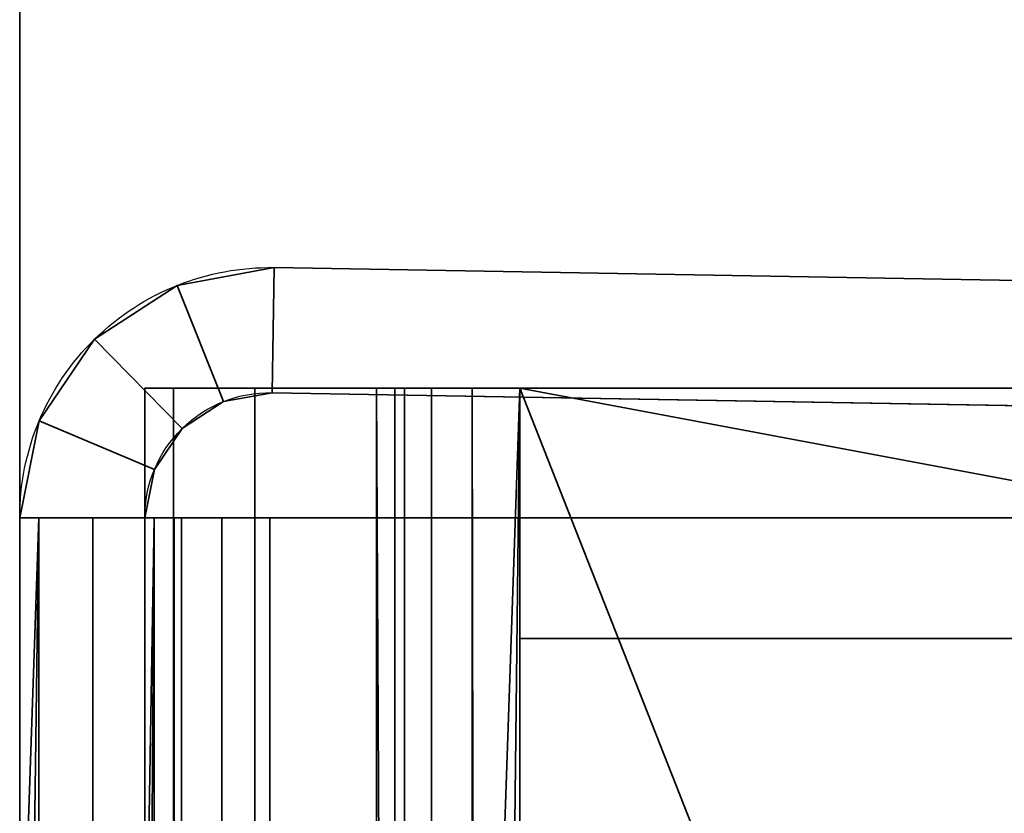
# Model space of a CAD drawing. Header units: millimetres. Extents: x -587 to 3688, y -115 to 120.
# Tile 258 of 656: x 414 to 421.87, y -19.9 to -13.55. Entities that reach past the tile are written whole.
import ezdxf

# ---------------------------------------------------------------- set-up
doc = ezdxf.new("R2010")
doc.units = ezdxf.units.MM
doc.layers.add('151', color=7, linetype='Continuous', true_color=0xffffff)

# ---------------------------------------------------------------- blocks, each defined once
blk = doc.blocks.new('UG_SURFACE_001')
at = {"layer": '151', "color": 252, "linetype": 'Continuous', "lineweight": 35}
for points in [[(587.5, -40, 2198), (587.5, 110, 2198), (-587.5, 110, 2198), (-587.5, -40, 2198)], [(-437.5, -40, 2048.0001), (-437.5, 110, 2048.0001), (437.5, 110, 2048.0001), (437.5, -40, 2048.0001)]]:
    blk.add_3dface(points, dxfattribs=at)
blk = doc.blocks.new('UG_SURFACE_015')
at = {"layer": '151', "color": 252, "linetype": 'Continuous', "lineweight": 35}
for points in [[(-414, -46.92, 2022.5), (414, -46.92, 2022.5), (414, 13.92, 2022.5), (-414, 13.92, 2022.5)], [(414, 13.92, 2022.5), (414, -46.92, 2022.5), (412.5, -46.92, 2020.9999), (412.5, 13.92, 2020.9999)]]:
    blk.add_3dface(points, dxfattribs=at)
blk = doc.blocks.new('UG_SURFACE_016')
at = {"layer": '151', "color": 252, "linetype": 'Continuous', "lineweight": 35}
for points in [[(414, 13.92, -7), (414, -46.92, -7), (412.5, -46.92, -7), (412.5, 13.92, -7)], [(412.5, 13.92, 2020.9999), (412.5, -46.92, 2020.9999), (414, -46.92, 2022.5), (414, 13.92, 2022.5)], [(414, -46.92, 2022.5), (414, -46.92, -7), (414, 13.92, -7), (414, 13.92, 2022.5)]]:
    blk.add_3dface(points, dxfattribs=at)
blk = doc.blocks.new('UG_SURFACE_025')
at = {"layer": '151', "color": 252, "linetype": 'Continuous', "lineweight": 35}
for points in [[(415.2589, -15.6776, 277), (415.2589, -15.6776, 413), (416.0349, -15.5355, 413), (416.0349, -15.5355, 277)], [(415.2589, -15.6776, 277), (416.0349, -15.5355, 277), (416.0174, -16.5354, 277), (415.6294, -16.6064, 277)], [(415.6294, -16.6064, 413), (416.0174, -16.5354, 413), (416.0349, -15.5355, 413), (415.2589, -15.6776, 413)], [(416.0174, -16.5354, 277), (416.0349, -15.5355, 277), (416.0349, -15.5355, 275), (416.0174, -16.5354, 275)], [(416.0174, -16.5354, 415), (416.0349, -15.5355, 415), (416.0349, -15.5355, 413), (416.0174, -16.5354, 413)], [(430.3764, -15.7859, 415), (416.0349, -15.5355, 415), (416.0174, -16.5354, 415), (430.3589, -16.7857, 415)], [(430.3589, -16.7857, 275), (416.0174, -16.5354, 275), (416.0349, -15.5355, 275), (430.3764, -15.7859, 275)], [(430.3764, -15.7859, 415), (430.3764, -15.7859, 275), (416.0349, -15.5355, 277), (416.0349, -15.5355, 413)], [(430.3764, -15.7859, 275), (416.0349, -15.5355, 275), (416.0349, -15.5355, 277)], [(416.0349, -15.5355, 413), (416.0349, -15.5355, 415), (430.3764, -15.7859, 415)], [(414.5982, -16.1087, 277), (414.5982, -16.1087, 413), (415.2589, -15.6776, 413), (415.2589, -15.6776, 277)], [(414.5982, -16.1087, 277), (415.2589, -15.6776, 277), (415.6294, -16.6064, 277), (415.2991, -16.822, 277)], [(415.2991, -16.822, 413), (415.6294, -16.6064, 413), (415.2589, -15.6776, 413), (414.5982, -16.1087, 413)], [(414.1556, -16.7618, 277), (414.1556, -16.7618, 413), (414.5982, -16.1087, 413), (414.5982, -16.1087, 277)], [(415.2991, -16.822, 277), (415.0778, -17.1485, 277), (414.1556, -16.7618, 277), (414.5982, -16.1087, 277)], [(414.5982, -16.1087, 413), (414.1556, -16.7618, 413), (415.0778, -17.1485, 413), (415.2991, -16.822, 413)], [(415.6294, -16.6064, 277), (415.6294, -16.6064, 413), (415.2991, -16.822, 413), (415.2991, -16.822, 277)], [(416.0174, -16.5354, 277), (416.0174, -16.5354, 413), (415.6294, -16.6064, 413), (415.6294, -16.6064, 277)], [(430.3589, -16.7857, 275), (430.3589, -16.7857, 415), (416.0174, -16.5354, 413), (416.0174, -16.5354, 277)], [(430.3589, -16.7857, 415), (416.0174, -16.5354, 415), (416.0174, -16.5354, 413)], [(416.0174, -16.5354, 277), (416.0174, -16.5354, 275), (430.3589, -16.7857, 275)], [(414.1556, -16.7618, 413), (414, -17.5352, 383.25), (414, -17.5352, 393.35)], [(414.1556, -16.7618, 413), (414, -17.5352, 359), (414, -17.5352, 383.25)], [(414.1556, -16.7618, 413), (414.1556, -16.7618, 277), (414, -17.5352, 331), (414, -17.5352, 359)], [(414.1556, -16.7618, 277), (414, -17.5352, 306.75), (414, -17.5352, 331)], [(414.1556, -16.7618, 277), (414, -17.5352, 296.65), (414, -17.5352, 306.75)], [(414.1556, -16.7618, 277), (414, -17.5352, 280.2), (414, -17.5352, 296.65)], [(414.1556, -16.7618, 277), (414, -17.5352, 277), (414, -17.5352, 280.2)], [(414, -17.5352, 393.35), (414, -17.5352, 413), (414.1556, -16.7618, 413)], [(415.0778, -17.1485, 277), (415, -17.5352, 277), (414, -17.5352, 277), (414.1556, -16.7618, 277)], [(414.1556, -16.7618, 413), (414, -17.5352, 413), (415, -17.5352, 413), (415.0778, -17.1485, 413)], [(415.2991, -16.822, 277), (415.2991, -16.822, 413), (415.0778, -17.1485, 413), (415.0778, -17.1485, 277)], [(415.0778, -17.1485, 277), (415, -17.5352, 296.65), (415, -17.5352, 280.2)], [(415.0778, -17.1485, 277), (415, -17.5352, 306.75), (415, -17.5352, 296.65)], [(415.0778, -17.1485, 277), (415, -17.5352, 331), (415, -17.5352, 306.75)], [(415.0778, -17.1485, 277), (415.0778, -17.1485, 413), (415, -17.5352, 359), (415, -17.5352, 331)], [(415.0778, -17.1485, 413), (415, -17.5352, 383.25), (415, -17.5352, 359)], [(415.0778, -17.1485, 413), (415, -17.5352, 393.35), (415, -17.5352, 383.25)], [(415.0778, -17.1485, 413), (415, -17.5352, 413), (415, -17.5352, 393.35)], [(415, -17.5352, 280.2), (415, -17.5352, 277), (415.0778, -17.1485, 277)], [(414, -21.9676, 413), (414, -17.5352, 413), (414, -17.5352, 393.35), (414, -21.9676, 393.35)], [(414, -21.9676, 393.35), (414, -17.5352, 393.35), (414, -17.5352, 383.25), (414, -21.9676, 383.25)], [(414, -21.9676, 383.25), (414, -17.5352, 383.25), (414, -17.5352, 359), (414, -21.9676, 359)], [(414, -21.9676, 359), (414, -17.5352, 359), (414, -17.5352, 331), (414, -21.9676, 331)], [(414, -21.9676, 331), (414, -17.5352, 331), (414, -17.5352, 306.75), (414, -21.9676, 306.75)], [(414, -21.9676, 306.75), (414, -17.5352, 306.75), (414, -17.5352, 296.65), (414, -21.9676, 296.65)], [(414, -21.9676, 296.65), (414, -17.5352, 296.65), (414, -17.5352, 280.2), (414, -21.9676, 280.2)], [(414, -21.9676, 280.2), (414, -17.5352, 280.2), (414, -17.5352, 277), (414, -21.9676, 277)], [(414.1522, -46.5, 413.7654), (414.1522, -17.5352, 413.7654), (414, -28.75, 413), (414, -35, 413)], [(414.1522, -17.5352, 413.7654), (414, -21.9676, 413), (414, -28.75, 413)], [(414.1522, -17.5352, 413.7654), (414, -17.5352, 413), (414, -21.9676, 413)], [(415.0761, -17.5352, 413.3827), (415, -17.5352, 413), (414, -17.5352, 413), (414.1522, -17.5352, 413.7654)], [(414.1522, -17.5352, 276.2346), (414, -28.75, 277), (414, -21.9676, 277)], [(414.1522, -17.5352, 276.2346), (414.1522, -46.5, 276.2346), (414, -35, 277), (414, -28.75, 277)], [(414, -21.9676, 277), (414, -17.5352, 277), (414.1522, -17.5352, 276.2346)], [(414.1522, -17.5352, 276.2346), (414, -17.5352, 277), (415, -17.5352, 277), (415.0761, -17.5352, 276.6173)], [(414.1522, -17.5352, 413.7654), (414.1522, -46.5, 413.7654), (414.5858, -46.5, 414.4142), (414.5858, -17.5352, 414.4142)], [(414.1522, -17.5352, 413.7654), (414.5858, -17.5352, 414.4142), (415.2929, -17.5352, 413.7071), (415.0761, -17.5352, 413.3827)], [(414.1522, -46.5, 276.2346), (414.1522, -17.5352, 276.2346), (414.5858, -17.5352, 275.5858), (414.5858, -46.5, 275.5858)], [(415.0761, -17.5352, 276.6173), (415.2929, -17.5352, 276.2929), (414.5858, -17.5352, 275.5858), (414.1522, -17.5352, 276.2346)], [(414.5858, -17.5352, 414.4142), (414.5858, -46.5, 414.4142), (415.2346, -46.5, 414.8478), (415.2346, -17.5352, 414.8478)], [(415.6173, -17.5352, 413.9239), (415.2929, -17.5352, 413.7071), (414.5858, -17.5352, 414.4142), (415.2346, -17.5352, 414.8478)], [(414.5858, -46.5, 275.5858), (414.5858, -17.5352, 275.5858), (415.2346, -17.5352, 275.1522), (415.2346, -46.5, 275.1522)], [(415.2346, -17.5352, 275.1522), (414.5858, -17.5352, 275.5858), (415.2929, -17.5352, 276.2929), (415.6173, -17.5352, 276.0761)], [(415.0761, -17.5352, 413.3827), (415, -28.75, 413), (415, -21.9676, 413)], [(415.0761, -17.5352, 413.3827), (415.0761, -46.5, 413.3827), (415, -35, 413), (415, -28.75, 413)], [(415, -21.9676, 413), (415, -17.5352, 413), (415.0761, -17.5352, 413.3827)], [(415, -21.9676, 277), (415, -17.5352, 277), (415, -17.5352, 280.2), (415, -21.9676, 280.2)], [(415, -21.9676, 280.2), (415, -17.5352, 280.2), (415, -17.5352, 296.65), (415, -21.9676, 296.65)], [(415, -21.9676, 296.65), (415, -17.5352, 296.65), (415, -17.5352, 306.75), (415, -21.9676, 306.75)], [(415, -21.9676, 306.75), (415, -17.5352, 306.75), (415, -17.5352, 331), (415, -21.9676, 331)], [(415, -21.9676, 331), (415, -17.5352, 331), (415, -17.5352, 359), (415, -21.9676, 359)], [(415, -21.9676, 359), (415, -17.5352, 359), (415, -17.5352, 383.25), (415, -21.9676, 383.25)], [(415, -21.9676, 383.25), (415, -17.5352, 383.25), (415, -17.5352, 393.35), (415, -21.9676, 393.35)], [(415, -21.9676, 393.35), (415, -17.5352, 393.35), (415, -17.5352, 413), (415, -21.9676, 413)], [(415.0761, -46.5, 276.6173), (415.0761, -17.5352, 276.6173), (415, -28.75, 277), (415, -35, 277)], [(415.0761, -17.5352, 276.6173), (415, -21.9676, 277), (415, -28.75, 277)], [(415.0761, -17.5352, 276.6173), (415, -17.5352, 277), (415, -21.9676, 277)], [(415.2929, -17.5352, 413.7071), (415.2929, -46.5, 413.7071), (415.0761, -46.5, 413.3827), (415.0761, -17.5352, 413.3827)], [(415.2929, -46.5, 276.2929), (415.2929, -17.5352, 276.2929), (415.0761, -17.5352, 276.6173), (415.0761, -46.5, 276.6173)], [(415.2346, -17.5352, 414.8478), (415.2346, -46.5, 414.8478), (416, -46.5, 415), (416, -17.5352, 415)], [(416, -17.5352, 414), (415.6173, -17.5352, 413.9239), (415.2346, -17.5352, 414.8478), (416, -17.5352, 415)], [(415.2346, -46.5, 275.1522), (415.2346, -17.5352, 275.1522), (416, -17.5352, 275), (416, -46.5, 275)], [(416, -17.5352, 275), (415.2346, -17.5352, 275.1522), (415.6173, -17.5352, 276.0761), (416, -17.5352, 276)], [(415.6173, -17.5352, 413.9239), (415.6173, -46.5, 413.9239), (415.2929, -46.5, 413.7071), (415.2929, -17.5352, 413.7071)], [(415.6173, -46.5, 276.0761), (415.6173, -17.5352, 276.0761), (415.2929, -17.5352, 276.2929), (415.2929, -46.5, 276.2929)], [(416, -17.5352, 414), (416, -46.5, 414), (415.6173, -46.5, 413.9239), (415.6173, -17.5352, 413.9239)], [(416, -46.5, 276), (416, -17.5352, 276), (415.6173, -17.5352, 276.0761), (415.6173, -46.5, 276.0761)], [(416, -17.5352, 415), (416, -46.5, 415), (431.8, -46.5, 415), (431.8, -17.5352, 415)], [(416, -17.5352, 415), (431.8, -17.5352, 415), (431.8, -17.5352, 414), (416, -17.5352, 414)], [(416, -17.5352, 414), (431.8, -17.5352, 414), (431.8, -46.5, 414), (416, -46.5, 414)], [(416, -17.5352, 275), (431.8, -17.5352, 275), (431.8, -46.5, 275), (416, -46.5, 275)], [(416, -17.5352, 276), (431.8, -17.5352, 276), (431.8, -17.5352, 275), (416, -17.5352, 275)], [(416, -17.5352, 276), (416, -46.5, 276), (431.8, -46.5, 276), (431.8, -17.5352, 276)]]:
    blk.add_3dface(points, dxfattribs=at)
blk = doc.blocks.new('UG_SURFACE_030')
at = {"layer": '151', "color": 252, "linetype": 'Continuous', "lineweight": 35}
for points in [[(415.2284, -45.5, 273.1481), (415.2284, -16.5, 273.1481), (415, -16.5, 272), (415, -45.5, 272)], [(415, -16.5, 272), (415.2284, -16.5, 273.1481), (417.0761, -16.5, 272.3827), (417, -16.5, 272)], [(417, -16.5, 272), (417, -16.5, 250), (415, -16.5, 250), (415, -16.5, 272)], [(415, -45.5, 272), (415, -16.5, 272), (415, -16.5, 250), (415, -45.5, 250)], [(415, -45.5, 250), (415, -16.5, 250), (417, -16.5, 250), (417, -45.5, 250)], [(415, -45.5, 418), (415, -16.5, 418), (415.2284, -16.5, 416.8519), (415.2284, -45.5, 416.8519)], [(415, -16.5, 418), (415, -16.5, 440), (417, -16.5, 440), (417, -16.5, 418)], [(417, -16.5, 418), (417.0761, -16.5, 417.6173), (415.2284, -16.5, 416.8519), (415, -16.5, 418)], [(415, -45.5, 440), (417, -45.5, 440), (417, -16.5, 440), (415, -16.5, 440)], [(415, -45.5, 418), (415, -45.5, 440), (415, -16.5, 440), (415, -16.5, 418)], [(415.8787, -45.5, 274.1213), (415.8787, -16.5, 274.1213), (415.2284, -16.5, 273.1481), (415.2284, -45.5, 273.1481)], [(415.2284, -16.5, 273.1481), (415.8787, -16.5, 274.1213), (417.2929, -16.5, 272.7071), (417.0761, -16.5, 272.3827)], [(415.2284, -45.5, 416.8519), (415.2284, -16.5, 416.8519), (415.8787, -16.5, 415.8787), (415.8787, -45.5, 415.8787)], [(417.0761, -16.5, 417.6173), (417.2929, -16.5, 417.2929), (415.8787, -16.5, 415.8787), (415.2284, -16.5, 416.8519)], [(416.8519, -45.5, 274.7716), (416.8519, -16.5, 274.7716), (415.8787, -16.5, 274.1213), (415.8787, -45.5, 274.1213)], [(417.6173, -16.5, 272.9239), (417.2929, -16.5, 272.7071), (415.8787, -16.5, 274.1213), (416.8519, -16.5, 274.7716)], [(415.8787, -45.5, 415.8787), (415.8787, -16.5, 415.8787), (416.8519, -16.5, 415.2284), (416.8519, -45.5, 415.2284)], [(416.8519, -16.5, 415.2284), (415.8787, -16.5, 415.8787), (417.2929, -16.5, 417.2929), (417.6173, -16.5, 417.0761)], [(416.8519, -16.5, 274.7716), (416.8519, -45.5, 274.7716), (417, -45.5, 274.8284)], [(417, -45.5, 274.8284), (418, -16.5, 275), (416.8519, -16.5, 274.7716)], [(418, -16.5, 273), (417.6173, -16.5, 272.9239), (416.8519, -16.5, 274.7716), (418, -16.5, 275)], [(416.8519, -16.5, 415.2284), (418, -16.5, 415), (417, -45.5, 415.1716)], [(417, -45.5, 415.1716), (416.8519, -45.5, 415.2284), (416.8519, -16.5, 415.2284)], [(418, -16.5, 415), (416.8519, -16.5, 415.2284), (417.6173, -16.5, 417.0761), (418, -16.5, 417)], [(417, -45.5, 272), (417, -16.5, 272), (417.0761, -16.5, 272.3827), (417.0761, -45.5, 272.3827)], [(417, -45.5, 274.8284), (418, -45.7308, 275), (418, -16.5, 275)], [(417, -45.5, 272), (417, -45.5, 250), (417, -16.5, 250), (417, -16.5, 272)], [(417.0761, -45.5, 417.6173), (417.0761, -16.5, 417.6173), (417, -16.5, 418), (417, -45.5, 418)], [(418, -16.5, 415), (418, -45.7308, 415), (417, -45.5, 415.1716)], [(417, -45.5, 418), (417, -16.5, 418), (417, -16.5, 440), (417, -45.5, 440)], [(417.0761, -45.5, 272.3827), (417.0761, -16.5, 272.3827), (417.2929, -16.5, 272.7071), (417.2929, -45.5, 272.7071)], [(417.2929, -45.5, 417.2929), (417.2929, -16.5, 417.2929), (417.0761, -16.5, 417.6173), (417.0761, -45.5, 417.6173)], [(417.2929, -45.5, 272.7071), (417.2929, -16.5, 272.7071), (417.6173, -16.5, 272.9239), (417.6173, -45.5, 272.9239)], [(417.6173, -45.5, 417.0761), (417.6173, -16.5, 417.0761), (417.2929, -16.5, 417.2929), (417.2929, -45.5, 417.2929)], [(417.6173, -16.5, 272.9239), (418, -16.5, 273), (417.6667, -45.5, 272.9428)], [(417.6667, -45.5, 272.9428), (417.6173, -45.5, 272.9239), (417.6173, -16.5, 272.9239)], [(417.6173, -16.5, 417.0761), (417.6173, -45.5, 417.0761), (417.6667, -45.5, 417.0572)], [(417.6667, -45.5, 417.0572), (418, -16.5, 417), (417.6173, -16.5, 417.0761)], [(418, -16.5, 273), (418, -45.7308, 273), (417.6667, -45.5, 272.9428)], [(417.6667, -45.5, 417.0572), (418, -45.7308, 417), (418, -16.5, 417)], [(430, -47, 273), (418, -16.5, 273), (434, -19.5, 273), (434, -45.5, 273)], [(418, -16.5, 273), (434, -16.5, 273), (434, -19.5, 273)], [(430, -47, 273), (430, -48.5, 273), (418, -45.7308, 273), (418, -16.5, 273)], [(418, -16.5, 275), (430, -47, 275), (434, -45.5, 275), (434, -19.5, 275)], [(418, -16.5, 275), (418, -45.7308, 275), (430, -48.5, 275), (430, -47, 275)], [(434, -19.5, 275), (434, -16.5, 275), (418, -16.5, 275)], [(418, -16.5, 275), (434, -16.5, 275), (434, -16.5, 273), (418, -16.5, 273)], [(418, -16.5, 417), (430, -47, 417), (434, -45.5, 417), (434, -19.5, 417)], [(418, -16.5, 417), (418, -45.7308, 417), (430, -48.5, 417), (430, -47, 417)], [(434, -19.5, 417), (434, -16.5, 417), (418, -16.5, 417)], [(430, -47, 415), (418, -16.5, 415), (434, -19.5, 415), (434, -45.5, 415)], [(418, -16.5, 415), (434, -16.5, 415), (434, -19.5, 415)], [(430, -47, 415), (430, -48.5, 415), (418, -45.7308, 415), (418, -16.5, 415)], [(418, -18.5, 414), (418, -16.5, 414), (418, -16.5, 276), (418, -18.5, 276)], [(434, -18.5, 276), (418, -18.5, 276), (418, -16.5, 276), (434, -16.5, 276)], [(434, -16.5, 414), (418, -16.5, 414), (418, -18.5, 414), (434, -18.5, 414)], [(434, -16.5, 414), (434, -16.5, 276), (418, -16.5, 276), (418, -16.5, 414)], [(418, -16.5, 417), (434, -16.5, 417), (434, -16.5, 415), (418, -16.5, 415)], [(434, -18.5, 414), (418, -18.5, 414), (418, -18.5, 276), (434, -18.5, 276)]]:
    blk.add_3dface(points, dxfattribs=at)
blk = doc.blocks.new('UG_SURFACE_036')
at = {"layer": '151', "color": 252, "linetype": 'Continuous', "lineweight": 35}
for points in [[(415.2589, -15.6776, 1712), (415.2589, -15.6776, 1848), (416.0349, -15.5355, 1848), (416.0349, -15.5355, 1712)], [(415.2589, -15.6776, 1712), (416.0349, -15.5355, 1712), (416.0174, -16.5354, 1712), (415.6294, -16.6064, 1712)], [(415.6294, -16.6064, 1848), (416.0174, -16.5354, 1848), (416.0349, -15.5355, 1848), (415.2589, -15.6776, 1848)], [(416.0174, -16.5354, 1712), (416.0349, -15.5355, 1712), (416.0349, -15.5355, 1710), (416.0174, -16.5354, 1710)], [(416.0174, -16.5354, 1850), (416.0349, -15.5355, 1850), (416.0349, -15.5355, 1848), (416.0174, -16.5354, 1848)], [(430.3764, -15.7859, 1850), (416.0349, -15.5355, 1850), (416.0174, -16.5354, 1850), (430.3589, -16.7857, 1850)], [(430.3589, -16.7857, 1710), (416.0174, -16.5354, 1710), (416.0349, -15.5355, 1710), (430.3764, -15.7859, 1710)], [(430.3764, -15.7859, 1850), (430.3764, -15.7859, 1710), (416.0349, -15.5355, 1712), (416.0349, -15.5355, 1848)], [(430.3764, -15.7859, 1710), (416.0349, -15.5355, 1710), (416.0349, -15.5355, 1712)], [(416.0349, -15.5355, 1848), (416.0349, -15.5355, 1850), (430.3764, -15.7859, 1850)], [(414.5982, -16.1087, 1712), (414.5982, -16.1087, 1848), (415.2589, -15.6776, 1848), (415.2589, -15.6776, 1712)], [(414.5982, -16.1087, 1712), (415.2589, -15.6776, 1712), (415.6294, -16.6064, 1712), (415.2991, -16.822, 1712)], [(415.2991, -16.822, 1848), (415.6294, -16.6064, 1848), (415.2589, -15.6776, 1848), (414.5982, -16.1087, 1848)], [(414.1556, -16.7618, 1712), (414.1556, -16.7618, 1848), (414.5982, -16.1087, 1848), (414.5982, -16.1087, 1712)], [(415.2991, -16.822, 1712), (415.0778, -17.1485, 1712), (414.1556, -16.7618, 1712), (414.5982, -16.1087, 1712)], [(414.5982, -16.1087, 1848), (414.1556, -16.7618, 1848), (415.0778, -17.1485, 1848), (415.2991, -16.822, 1848)], [(415.6294, -16.6064, 1712), (415.6294, -16.6064, 1848), (415.2991, -16.822, 1848), (415.2991, -16.822, 1712)], [(416.0174, -16.5354, 1712), (416.0174, -16.5354, 1848), (415.6294, -16.6064, 1848), (415.6294, -16.6064, 1712)], [(430.3589, -16.7857, 1710), (430.3589, -16.7857, 1850), (416.0174, -16.5354, 1848), (416.0174, -16.5354, 1712)], [(430.3589, -16.7857, 1850), (416.0174, -16.5354, 1850), (416.0174, -16.5354, 1848)], [(416.0174, -16.5354, 1712), (416.0174, -16.5354, 1710), (430.3589, -16.7857, 1710)], [(414.1556, -16.7618, 1848), (414, -17.5352, 1818.2499), (414, -17.5352, 1828.3499)], [(414.1556, -16.7618, 1848), (414, -17.5352, 1794), (414, -17.5352, 1818.2499)], [(414.1556, -16.7618, 1848), (414.1556, -16.7618, 1712), (414, -17.5352, 1766), (414, -17.5352, 1794)], [(414.1556, -16.7618, 1712), (414, -17.5352, 1741.75), (414, -17.5352, 1766)], [(414.1556, -16.7618, 1712), (414, -17.5352, 1731.65), (414, -17.5352, 1741.75)], [(414.1556, -16.7618, 1712), (414, -17.5352, 1715.1999), (414, -17.5352, 1731.65)], [(414.1556, -16.7618, 1712), (414, -17.5352, 1712), (414, -17.5352, 1715.1999)], [(414, -17.5352, 1828.3499), (414, -17.5352, 1848), (414.1556, -16.7618, 1848)], [(415.0778, -17.1485, 1712), (415, -17.5352, 1712), (414, -17.5352, 1712), (414.1556, -16.7618, 1712)], [(414.1556, -16.7618, 1848), (414, -17.5352, 1848), (415, -17.5352, 1848), (415.0778, -17.1485, 1848)], [(415.2991, -16.822, 1712), (415.2991, -16.822, 1848), (415.0778, -17.1485, 1848), (415.0778, -17.1485, 1712)], [(415.0778, -17.1485, 1712), (415, -17.5352, 1731.65), (415, -17.5352, 1715.1999)], [(415.0778, -17.1485, 1712), (415, -17.5352, 1741.75), (415, -17.5352, 1731.65)], [(415.0778, -17.1485, 1712), (415, -17.5352, 1766), (415, -17.5352, 1741.75)], [(415.0778, -17.1485, 1712), (415.0778, -17.1485, 1848), (415, -17.5352, 1794), (415, -17.5352, 1766)], [(415.0778, -17.1485, 1848), (415, -17.5352, 1818.2499), (415, -17.5352, 1794)], [(415.0778, -17.1485, 1848), (415, -17.5352, 1828.3499), (415, -17.5352, 1818.2499)], [(415.0778, -17.1485, 1848), (415, -17.5352, 1848), (415, -17.5352, 1828.3499)], [(415, -17.5352, 1715.1999), (415, -17.5352, 1712), (415.0778, -17.1485, 1712)], [(414, -21.9676, 1848), (414, -17.5352, 1848), (414, -17.5352, 1828.3499), (414, -21.9676, 1828.3499)], [(414, -21.9676, 1828.3499), (414, -17.5352, 1828.3499), (414, -17.5352, 1818.2499), (414, -21.9676, 1818.2499)], [(414, -21.9676, 1818.2499), (414, -17.5352, 1818.2499), (414, -17.5352, 1794), (414, -21.9676, 1794)], [(414, -21.9676, 1794), (414, -17.5352, 1794), (414, -17.5352, 1766), (414, -21.9676, 1766)], [(414, -21.9676, 1766), (414, -17.5352, 1766), (414, -17.5352, 1741.75), (414, -21.9676, 1741.75)], [(414, -21.9676, 1741.75), (414, -17.5352, 1741.75), (414, -17.5352, 1731.65), (414, -21.9676, 1731.65)], [(414, -21.9676, 1731.65), (414, -17.5352, 1731.65), (414, -17.5352, 1715.1999), (414, -21.9676, 1715.1999)], [(414, -21.9676, 1715.1999), (414, -17.5352, 1715.1999), (414, -17.5352, 1712), (414, -21.9676, 1712)], [(414.1522, -46.5, 1848.7654), (414.1522, -17.5352, 1848.7654), (414, -28.75, 1848), (414, -35, 1848)], [(414.1522, -17.5352, 1848.7654), (414, -21.9676, 1848), (414, -28.75, 1848)], [(414.1522, -17.5352, 1848.7654), (414, -17.5352, 1848), (414, -21.9676, 1848)], [(415.0761, -17.5352, 1848.3827), (415, -17.5352, 1848), (414, -17.5352, 1848), (414.1522, -17.5352, 1848.7654)], [(414.1522, -17.5352, 1711.2347), (414, -28.75, 1712), (414, -21.9676, 1712)], [(414.1522, -17.5352, 1711.2347), (414.1522, -46.5, 1711.2347), (414, -35, 1712), (414, -28.75, 1712)], [(414, -21.9676, 1712), (414, -17.5352, 1712), (414.1522, -17.5352, 1711.2347)], [(414.1522, -17.5352, 1711.2347), (414, -17.5352, 1712), (415, -17.5352, 1712), (415.0761, -17.5352, 1711.6174)], [(414.1522, -17.5352, 1848.7654), (414.1522, -46.5, 1848.7654), (414.5858, -46.5, 1849.4142), (414.5858, -17.5352, 1849.4142)], [(414.1522, -17.5352, 1848.7654), (414.5858, -17.5352, 1849.4142), (415.2929, -17.5352, 1848.7071), (415.0761, -17.5352, 1848.3827)], [(414.1522, -46.5, 1711.2347), (414.1522, -17.5352, 1711.2347), (414.5858, -17.5352, 1710.5858), (414.5858, -46.5, 1710.5858)], [(415.0761, -17.5352, 1711.6174), (415.2929, -17.5352, 1711.2929), (414.5858, -17.5352, 1710.5858), (414.1522, -17.5352, 1711.2347)], [(414.5858, -17.5352, 1849.4142), (414.5858, -46.5, 1849.4142), (415.2346, -46.5, 1849.8478), (415.2346, -17.5352, 1849.8478)], [(415.6173, -17.5352, 1848.9239), (415.2929, -17.5352, 1848.7071), (414.5858, -17.5352, 1849.4142), (415.2346, -17.5352, 1849.8478)], [(414.5858, -46.5, 1710.5858), (414.5858, -17.5352, 1710.5858), (415.2346, -17.5352, 1710.1523), (415.2346, -46.5, 1710.1523)], [(415.2346, -17.5352, 1710.1523), (414.5858, -17.5352, 1710.5858), (415.2929, -17.5352, 1711.2929), (415.6173, -17.5352, 1711.0761)], [(415.0761, -17.5352, 1848.3827), (415, -28.75, 1848), (415, -21.9676, 1848)], [(415.0761, -17.5352, 1848.3827), (415.0761, -46.5, 1848.3827), (415, -35, 1848), (415, -28.75, 1848)], [(415, -21.9676, 1848), (415, -17.5352, 1848), (415.0761, -17.5352, 1848.3827)], [(415, -21.9676, 1712), (415, -17.5352, 1712), (415, -17.5352, 1715.1999), (415, -21.9676, 1715.1999)], [(415, -21.9676, 1715.1999), (415, -17.5352, 1715.1999), (415, -17.5352, 1731.65), (415, -21.9676, 1731.65)], [(415, -21.9676, 1731.65), (415, -17.5352, 1731.65), (415, -17.5352, 1741.75), (415, -21.9676, 1741.75)], [(415, -21.9676, 1741.75), (415, -17.5352, 1741.75), (415, -17.5352, 1766), (415, -21.9676, 1766)], [(415, -21.9676, 1766), (415, -17.5352, 1766), (415, -17.5352, 1794), (415, -21.9676, 1794)], [(415, -21.9676, 1794), (415, -17.5352, 1794), (415, -17.5352, 1818.2499), (415, -21.9676, 1818.2499)], [(415, -21.9676, 1818.2499), (415, -17.5352, 1818.2499), (415, -17.5352, 1828.3499), (415, -21.9676, 1828.3499)], [(415, -21.9676, 1828.3499), (415, -17.5352, 1828.3499), (415, -17.5352, 1848), (415, -21.9676, 1848)], [(415.0761, -46.5, 1711.6174), (415.0761, -17.5352, 1711.6174), (415, -28.75, 1712), (415, -35, 1712)], [(415.0761, -17.5352, 1711.6174), (415, -21.9676, 1712), (415, -28.75, 1712)], [(415.0761, -17.5352, 1711.6174), (415, -17.5352, 1712), (415, -21.9676, 1712)], [(415.2929, -17.5352, 1848.7071), (415.2929, -46.5, 1848.7071), (415.0761, -46.5, 1848.3827), (415.0761, -17.5352, 1848.3827)], [(415.2929, -46.5, 1711.2929), (415.2929, -17.5352, 1711.2929), (415.0761, -17.5352, 1711.6174), (415.0761, -46.5, 1711.6174)], [(415.2346, -17.5352, 1849.8478), (415.2346, -46.5, 1849.8478), (416, -46.5, 1850), (416, -17.5352, 1850)], [(416, -17.5352, 1849), (415.6173, -17.5352, 1848.9239), (415.2346, -17.5352, 1849.8478), (416, -17.5352, 1850)], [(415.2346, -46.5, 1710.1523), (415.2346, -17.5352, 1710.1523), (416, -17.5352, 1710), (416, -46.5, 1710)], [(416, -17.5352, 1710), (415.2346, -17.5352, 1710.1523), (415.6173, -17.5352, 1711.0761), (416, -17.5352, 1711)], [(415.6173, -17.5352, 1848.9239), (415.6173, -46.5, 1848.9239), (415.2929, -46.5, 1848.7071), (415.2929, -17.5352, 1848.7071)], [(415.6173, -46.5, 1711.0761), (415.6173, -17.5352, 1711.0761), (415.2929, -17.5352, 1711.2929), (415.2929, -46.5, 1711.2929)], [(416, -17.5352, 1849), (416, -46.5, 1849), (415.6173, -46.5, 1848.9239), (415.6173, -17.5352, 1848.9239)], [(416, -46.5, 1711), (416, -17.5352, 1711), (415.6173, -17.5352, 1711.0761), (415.6173, -46.5, 1711.0761)], [(416, -17.5352, 1850), (416, -46.5, 1850), (431.8, -46.5, 1850), (431.8, -17.5352, 1850)], [(416, -17.5352, 1850), (431.8, -17.5352, 1850), (431.8, -17.5352, 1849), (416, -17.5352, 1849)], [(416, -17.5352, 1849), (431.8, -17.5352, 1849), (431.8, -46.5, 1849), (416, -46.5, 1849)], [(416, -17.5352, 1710), (431.8, -17.5352, 1710), (431.8, -46.5, 1710), (416, -46.5, 1710)], [(416, -17.5352, 1711), (431.8, -17.5352, 1711), (431.8, -17.5352, 1710), (416, -17.5352, 1710)], [(416, -17.5352, 1711), (416, -46.5, 1711), (431.8, -46.5, 1711), (431.8, -17.5352, 1711)]]:
    blk.add_3dface(points, dxfattribs=at)
blk = doc.blocks.new('UG_SURFACE_041')
at = {"layer": '151', "color": 252, "linetype": 'Continuous', "lineweight": 35}
for points in [[(415.2284, -45.5, 1708.148), (415.2284, -16.5, 1708.148), (415, -16.5, 1707), (415, -45.5, 1707)], [(415, -16.5, 1707), (415.2284, -16.5, 1708.148), (417.0761, -16.5, 1707.3827), (417, -16.5, 1707)], [(417, -16.5, 1707), (417, -16.5, 1684.9999), (415, -16.5, 1684.9999), (415, -16.5, 1707)], [(415, -45.5, 1707), (415, -16.5, 1707), (415, -16.5, 1684.9999), (415, -45.5, 1684.9999)], [(415, -45.5, 1684.9999), (415, -16.5, 1684.9999), (417, -16.5, 1684.9999), (417, -45.5, 1684.9999)], [(415, -45.5, 1853), (415, -16.5, 1853), (415.2284, -16.5, 1851.8519), (415.2284, -45.5, 1851.8519)], [(415, -16.5, 1853), (415, -16.5, 1875), (417, -16.5, 1875), (417, -16.5, 1853)], [(417, -16.5, 1853), (417.0761, -16.5, 1852.6173), (415.2284, -16.5, 1851.8519), (415, -16.5, 1853)], [(415, -45.5, 1875), (417, -45.5, 1875), (417, -16.5, 1875), (415, -16.5, 1875)], [(415, -45.5, 1853), (415, -45.5, 1875), (415, -16.5, 1875), (415, -16.5, 1853)], [(415.8787, -45.5, 1709.1213), (415.8787, -16.5, 1709.1213), (415.2284, -16.5, 1708.148), (415.2284, -45.5, 1708.148)], [(415.2284, -16.5, 1708.148), (415.8787, -16.5, 1709.1213), (417.2929, -16.5, 1707.707), (417.0761, -16.5, 1707.3827)], [(415.2284, -45.5, 1851.8519), (415.2284, -16.5, 1851.8519), (415.8787, -16.5, 1850.8787), (415.8787, -45.5, 1850.8787)], [(417.0761, -16.5, 1852.6173), (417.2929, -16.5, 1852.2929), (415.8787, -16.5, 1850.8787), (415.2284, -16.5, 1851.8519)], [(416.8519, -45.5, 1709.7716), (416.8519, -16.5, 1709.7716), (415.8787, -16.5, 1709.1213), (415.8787, -45.5, 1709.1213)], [(417.6173, -16.5, 1707.9239), (417.2929, -16.5, 1707.707), (415.8787, -16.5, 1709.1213), (416.8519, -16.5, 1709.7716)], [(415.8787, -45.5, 1850.8787), (415.8787, -16.5, 1850.8787), (416.8519, -16.5, 1850.2283), (416.8519, -45.5, 1850.2283)], [(416.8519, -16.5, 1850.2283), (415.8787, -16.5, 1850.8787), (417.2929, -16.5, 1852.2929), (417.6173, -16.5, 1852.0762)], [(416.8519, -16.5, 1709.7716), (416.8519, -45.5, 1709.7716), (417, -45.5, 1709.8284)], [(417, -45.5, 1709.8284), (418, -16.5, 1710), (416.8519, -16.5, 1709.7716)], [(418, -16.5, 1707.9999), (417.6173, -16.5, 1707.9239), (416.8519, -16.5, 1709.7716), (418, -16.5, 1710)], [(416.8519, -16.5, 1850.2283), (418, -16.5, 1850), (417, -45.5, 1850.1716)], [(417, -45.5, 1850.1716), (416.8519, -45.5, 1850.2283), (416.8519, -16.5, 1850.2283)], [(418, -16.5, 1850), (416.8519, -16.5, 1850.2283), (417.6173, -16.5, 1852.0762), (418, -16.5, 1852)], [(417, -45.5, 1707), (417, -16.5, 1707), (417.0761, -16.5, 1707.3827), (417.0761, -45.5, 1707.3827)], [(417, -45.5, 1709.8284), (418, -45.7308, 1710), (418, -16.5, 1710)], [(417, -45.5, 1707), (417, -45.5, 1684.9999), (417, -16.5, 1684.9999), (417, -16.5, 1707)], [(417.0761, -45.5, 1852.6173), (417.0761, -16.5, 1852.6173), (417, -16.5, 1853), (417, -45.5, 1853)], [(418, -16.5, 1850), (418, -45.7308, 1850), (417, -45.5, 1850.1716)], [(417, -45.5, 1853), (417, -16.5, 1853), (417, -16.5, 1875), (417, -45.5, 1875)], [(417.0761, -45.5, 1707.3827), (417.0761, -16.5, 1707.3827), (417.2929, -16.5, 1707.707), (417.2929, -45.5, 1707.707)], [(417.2929, -45.5, 1852.2929), (417.2929, -16.5, 1852.2929), (417.0761, -16.5, 1852.6173), (417.0761, -45.5, 1852.6173)], [(417.2929, -45.5, 1707.707), (417.2929, -16.5, 1707.707), (417.6173, -16.5, 1707.9239), (417.6173, -45.5, 1707.9239)], [(417.6173, -45.5, 1852.0762), (417.6173, -16.5, 1852.0762), (417.2929, -16.5, 1852.2929), (417.2929, -45.5, 1852.2929)], [(417.6173, -16.5, 1707.9239), (418, -16.5, 1707.9999), (417.6667, -45.5, 1707.9428)], [(417.6667, -45.5, 1707.9428), (417.6173, -45.5, 1707.9239), (417.6173, -16.5, 1707.9239)], [(417.6173, -16.5, 1852.0762), (417.6173, -45.5, 1852.0762), (417.6667, -45.5, 1852.0572)], [(417.6667, -45.5, 1852.0572), (418, -16.5, 1852), (417.6173, -16.5, 1852.0762)], [(418, -16.5, 1707.9999), (418, -45.7308, 1707.9999), (417.6667, -45.5, 1707.9428)], [(417.6667, -45.5, 1852.0572), (418, -45.7308, 1852), (418, -16.5, 1852)], [(430, -47, 1707.9999), (418, -16.5, 1707.9999), (434, -19.5, 1707.9999), (434, -45.5, 1707.9999)], [(418, -16.5, 1707.9999), (434, -16.5, 1707.9999), (434, -19.5, 1707.9999)], [(430, -47, 1707.9999), (430, -48.5, 1707.9999), (418, -45.7308, 1707.9999), (418, -16.5, 1707.9999)], [(418, -16.5, 1710), (430, -47, 1710), (434, -45.5, 1710), (434, -19.5, 1710)], [(418, -16.5, 1710), (418, -45.7308, 1710), (430, -48.5, 1710), (430, -47, 1710)], [(434, -19.5, 1710), (434, -16.5, 1710), (418, -16.5, 1710)], [(418, -16.5, 1710), (434, -16.5, 1710), (434, -16.5, 1707.9999), (418, -16.5, 1707.9999)], [(418, -16.5, 1852), (430, -47, 1852), (434, -45.5, 1852), (434, -19.5, 1852)], [(418, -16.5, 1852), (418, -45.7308, 1852), (430, -48.5, 1852), (430, -47, 1852)], [(434, -19.5, 1852), (434, -16.5, 1852), (418, -16.5, 1852)], [(430, -47, 1850), (418, -16.5, 1850), (434, -19.5, 1850), (434, -45.5, 1850)], [(418, -16.5, 1850), (434, -16.5, 1850), (434, -19.5, 1850)], [(430, -47, 1850), (430, -48.5, 1850), (418, -45.7308, 1850), (418, -16.5, 1850)], [(418, -18.5, 1849), (418, -16.5, 1849), (418, -16.5, 1711), (418, -18.5, 1711)], [(434, -18.5, 1711), (418, -18.5, 1711), (418, -16.5, 1711), (434, -16.5, 1711)], [(434, -16.5, 1849), (418, -16.5, 1849), (418, -18.5, 1849), (434, -18.5, 1849)], [(434, -16.5, 1849), (434, -16.5, 1711), (418, -16.5, 1711), (418, -16.5, 1849)], [(418, -16.5, 1852), (434, -16.5, 1852), (434, -16.5, 1850), (418, -16.5, 1850)], [(434, -18.5, 1849), (418, -18.5, 1849), (418, -18.5, 1711), (434, -18.5, 1711)]]:
    blk.add_3dface(points, dxfattribs=at)

msp = doc.modelspace()

# ---------------------------------------------------------------- linework, layer by layer
at = {"layer": '151', "color": 252, "linetype": 'Continuous', "lineweight": -3, "true_color": 0x939598}
for p, q in [((416.0175, -16.5354, 413), (416.0349, -15.5355, 413)), ((416.0349, -15.5355, 275), (416.0175, -16.5354, 275)), ((416.0175, -16.5354, 277), (416.0349, -15.5355, 277)), ((416.0349, -15.5355, 415), (416.0175, -16.5354, 415)), ((416.0349, -15.5355, 1710), (416.0175, -16.5354, 1710)), ((416.0175, -16.5354, 1712), (416.0349, -15.5355, 1712)), ((416.0349, -15.5355, 1850), (416.0175, -16.5354, 1850)), ((416.0175, -16.5354, 1848), (416.0349, -15.5355, 1848)), ((416.0349, -15.5355, 1710), (416.0175, -16.5354, 1710)), ((430.3764, -15.7859, 275), (416.0349, -15.5355, 275)), ((416.0349, -15.5355, 277), (416.0349, -15.5355, 413)), ((416.0349, -15.5355, 413), (416.0349, -15.5355, 415)), ((430.3764, -15.7859, 415), (416.0349, -15.5355, 415)), ((416.0349, -15.5355, 275), (416.0349, -15.5355, 277)), ((416.0349, -15.5355, 1710), (416.0349, -15.5355, 1712)), ((416.0349, -15.5355, 1712), (416.0349, -15.5355, 1848)), ((430.3764, -15.7859, 1850), (416.0349, -15.5355, 1850)), ((416.0349, -15.5355, 1848), (416.0349, -15.5355, 1850)), ((430.3764, -15.7859, 1710), (416.0349, -15.5355, 1710)), ((415, -16.5, 440), (415, -16.5, 418)), ((415, -16.5, 440), (417, -16.5, 440)), ((415, -45.5, 272), (415, -16.5, 272)), ((415, -16.5, 272), (415, -16.5, 250)), ((415, -45.5, 440), (415, -16.5, 440)), ((415, -45.5, 418), (415, -16.5, 418)), ((415, -16.5, 250), (417, -16.5, 250)), ((415, -45.5, 250), (415, -16.5, 250)), ((415, -45.5, 1875), (415, -16.5, 1875)), ((415, -45.5, 1685), (415, -16.5, 1685)), ((415, -16.5, 1707), (415, -16.5, 1685)), ((415, -45.5, 1707), (415, -16.5, 1707)), ((415, -45.5, 1853), (415, -16.5, 1853)), ((415, -16.5, 1875), (415, -16.5, 1853)), ((415, -16.5, 1875), (417, -16.5, 1875)), ((415, -16.5, 1685), (417, -16.5, 1685)), ((417, -45.5, 418), (417, -16.5, 418)), ((417, -45.5, 272), (417, -16.5, 272)), ((417, -45.5, 250), (417, -16.5, 250)), ((417, -16.5, 272), (417, -16.5, 250)), ((417, -16.5, 440), (417, -16.5, 418)), ((417, -45.5, 440), (417, -16.5, 440)), ((417, -16.5, 1875), (417, -16.5, 1853)), ((417, -45.5, 1685), (417, -16.5, 1685)), ((417, -45.5, 1875), (417, -16.5, 1875)), ((417, -16.5, 1707), (417, -16.5, 1685)), ((417, -45.5, 1853), (417, -16.5, 1853)), ((417, -45.5, 1707), (417, -16.5, 1707)), ((418, -45.7308, 273), (418, -16.5, 273)), ((418, -45.7308, 415), (418, -16.5, 415)), ((418, -16.5, 417), (434, -16.5, 417)), ((418, -16.5, 276), (418, -18.5, 276)), ((418, -16.5, 414), (418, -18.5, 414)), ((418, -16.5, 415), (434, -16.5, 415)), ((418, -45.7308, 275), (418, -16.5, 275)), ((434, -16.5, 276), (418, -16.5, 276)), ((418, -45.7308, 417), (418, -16.5, 417)), ((434, -16.5, 275), (418, -16.5, 275)), ((418, -16.5, 276), (418, -16.5, 414)), ((434, -16.5, 273), (418, -16.5, 273)), ((418, -16.5, 414), (434, -16.5, 414)), ((434, -16.5, 1708), (418, -16.5, 1708)), ((418, -16.5, 1852), (434, -16.5, 1852)), ((418, -16.5, 1849), (418, -18.5, 1849)), ((418, -16.5, 1850), (434, -16.5, 1850)), ((418, -45.7308, 1710), (418, -16.5, 1710)), ((434, -16.5, 1711), (418, -16.5, 1711)), ((418, -45.7308, 1852), (418, -16.5, 1852)), ((434, -16.5, 1710), (418, -16.5, 1710)), ((418, -16.5, 1711), (418, -18.5, 1711)), ((418, -16.5, 1849), (434, -16.5, 1849)), ((418, -45.7308, 1708), (418, -16.5, 1708)), ((418, -45.7308, 1850), (418, -16.5, 1850)), ((418, -16.5, 1711), (418, -16.5, 1849)), ((418, -16.5, 1852), (434, -16.5, 1852)), ((434, -16.5, 1708), (418, -16.5, 1708)), ((416.0175, -16.5354, 275), (416.0175, -16.5354, 277)), ((416.0175, -16.5354, 277), (416.0175, -16.5354, 413)), ((430.359, -16.7857, 275), (416.0175, -16.5354, 275)), ((430.359, -16.7857, 415), (416.0175, -16.5354, 415)), ((416.0175, -16.5354, 413), (416.0175, -16.5354, 415)), ((430.359, -16.7857, 1710), (416.0175, -16.5354, 1710)), ((430.359, -16.7857, 1850), (416.0175, -16.5354, 1850)), ((416.0175, -16.5354, 1848), (416.0175, -16.5354, 1850)), ((416.0175, -16.5354, 1710), (416.0175, -16.5354, 1712)), ((416.0175, -16.5354, 1712), (416.0175, -16.5354, 1848)), ((415, -17.5352, 413), (414, -17.5352, 413)), ((414, -46.5, 413), (414, -17.5352, 413)), ((414, -17.5352, 277), (414, -17.5352, 413)), ((414, -17.5352, 277), (414, -46.5, 277)), ((415, -17.5352, 277), (414, -17.5352, 277)), ((414, -46.5, 1848), (414, -17.5352, 1848)), ((414, -17.5352, 1712), (414, -17.5352, 1848)), ((414, -17.5352, 1712), (414, -46.5, 1712)), ((415, -17.5352, 1712), (414, -17.5352, 1712)), ((415, -17.5352, 1848), (414, -17.5352, 1848)), ((415, -46.5, 413), (415, -17.5352, 413)), ((415, -17.5352, 277), (415, -46.5, 277)), ((415, -17.5352, 277), (415, -17.5352, 413)), ((415, -17.5352, 1712), (415, -17.5352, 1848)), ((415, -46.5, 1848), (415, -17.5352, 1848)), ((415, -17.5352, 1712), (415, -46.5, 1712)), ((416, -46.5, 275), (416, -17.5352, 275)), ((416, -46.5, 276), (416, -17.5352, 276)), ((431.8, -17.5352, 275), (416, -17.5352, 275)), ((431.8, -17.5352, 276), (416, -17.5352, 276)), ((431.8, -17.5352, 415), (416, -17.5352, 415)), ((416, -17.5352, 414), (416, -46.5, 414)), ((431.8, -17.5352, 414), (416, -17.5352, 414)), ((416, -17.5352, 415), (416, -46.5, 415)), ((416, -46.5, 1710), (416, -17.5352, 1710)), ((416, -17.5352, 1850), (416, -46.5, 1850)), ((416, -17.5352, 1849), (416, -46.5, 1849)), ((431.8, -17.5352, 1849), (416, -17.5352, 1849)), ((416, -46.5, 1711), (416, -17.5352, 1711)), ((431.8, -17.5352, 1710), (416, -17.5352, 1710)), ((431.8, -17.5352, 1711), (416, -17.5352, 1711)), ((431.8, -17.5352, 1850), (416, -17.5352, 1850)), ((434, -18.5, 276), (418, -18.5, 276)), ((418, -18.5, 276), (418, -18.5, 414)), ((418, -18.5, 414), (434, -18.5, 414)), ((418, -18.5, 1849), (434, -18.5, 1849)), ((434, -18.5, 1711), (418, -18.5, 1711)), ((418, -18.5, 1711), (418, -18.5, 1849))]:
    msp.add_line(p, q, dxfattribs=at)
at = {"layer": '151', "color": 252, "linetype": 'Continuous', "lineweight": -3, "true_color": 0x939598, "extrusion": (0, 0, -1)}
for centre, radius in [((-416, -17.5352, -413), 2), ((-416, -17.5352, -277), 2), ((-416, -17.5352, -1848), 2), ((-416, -17.5352, -1712), 2), ((-416, -17.5352, -413), 1), ((-416, -17.5352, -277), 1), ((-416, -17.5352, -1712), 1), ((-416, -17.5352, -1848), 1)]:
    msp.add_arc(centre, radius, 0, 91, dxfattribs=at)
at = {"layer": '151', "color": 252, "linetype": 'Continuous', "lineweight": -3, "true_color": 0x939598, "extrusion": (0, -1, 0)}
for centre, radius, start, end in [((418, 418, 16.5), 3, 180, 270), ((418, 272, 16.5), 3, 90, 180), ((418, 1707, 16.5), 3, 90, 180), ((418, 1853, 16.5), 3, 180, 270), ((418, 418, 16.5), 1, 180, 270), ((418, 272, 16.5), 1, 90, 180), ((418, 1853, 16.5), 1, 180, 270), ((418, 1707, 16.5), 1, 90, 180)]:
    msp.add_arc(centre, radius, start, end, dxfattribs=at)
at = {"layer": '151', "color": 252, "linetype": 'Continuous', "lineweight": -3, "true_color": 0x939598, "extrusion": (0, 1, 0)}
for centre, radius, start, end in [((-416, 277, -17.5352), 2, 270, 0), ((-416, 413, -17.5352), 2, 0, 90), ((-416, 1848, -17.5352), 2, 0, 90), ((-416, 1712, -17.5352), 2, 270, 0), ((-416, 413, -17.5352), 1, 0, 90), ((-416, 277, -17.5352), 1, 270, 0), ((-416, 1848, -17.5352), 1, 0, 90), ((-416, 1712, -17.5352), 1, 270, 0), ((-416, 1848, -17.5352), 1, 0, 90)]:
    msp.add_arc(centre, radius, start, end, dxfattribs=at)

# ---------------------------------------------------------------- block references
at = {"layer": '151', "color": 252, "linetype": 'Continuous', "lineweight": -3, "true_color": 0x939598}
for name in ['UG_SURFACE_015', 'UG_SURFACE_016', 'UG_SURFACE_001', 'UG_SURFACE_025', 'UG_SURFACE_036', 'UG_SURFACE_030', 'UG_SURFACE_041']:
    msp.add_blockref(name, (0, 0), dxfattribs=at)

doc.saveas('drawing.dxf')
